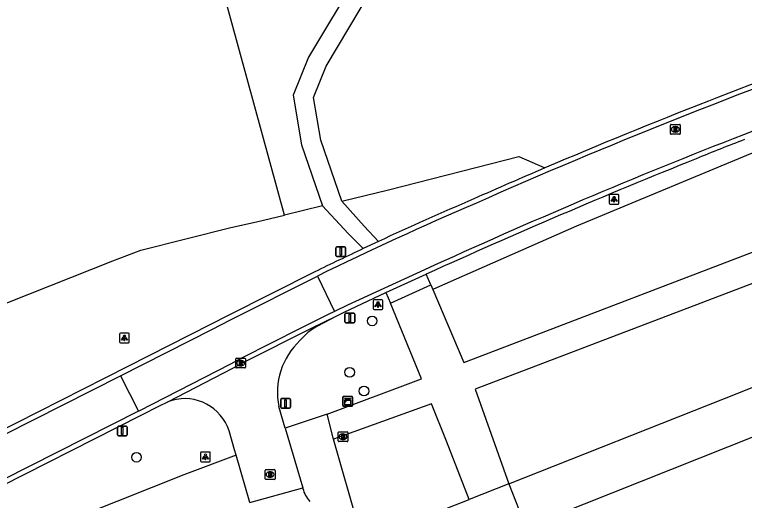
# Model space of a CAD drawing. Extents: x 162880 to 165536, y 384011 to 385179.
# Drawn here: x 163130.7 to 163205.2, y 384283 to 384332.6 of the extents above; entities that cross this region are included whole.
import ezdxf

# ---------------------------------------------------------------- set-up
doc = ezdxf.new("R2010")
doc.units = 0
for name, color, linetype in [('IMGEO_Boom', 7, 'Continuous'), ('IMGEO_Brandkraan', 7, 'Continuous'), ('IMGEO_Kast', 7, 'Continuous'), ('IMGEO_Lichtpunt', 7, 'Continuous'), ('IMGEO_Loofbos', 7, 'Continuous'), ('IMGEO_Parkeervlak_halfverhard', 7, 'Continuous'), ('IMGEO_Rijbaan_lokaal_gesloten', 7, 'Continuous'), ('IMGEO_Rijbaan_lokaal_open', 7, 'Continuous'), ('IMGEO_Rioolput', 7, 'Continuous'), ('IMGEO_Verkeersbordpaal', 7, 'Continuous'), ('IMGEO_Voetpad_onverhard', 7, 'Continuous'), ('IMGEO_Voetpad_open', 7, 'Continuous')]:
    doc.layers.add(name, color=color, linetype=linetype)

msp = doc.modelspace()

# ---------------------------------------------------------------- linework, layer by layer
at = {"layer": 'IMGEO_Boom'}
for centre in [(163167.212, 384301.282), (163164.921, 384296.039), (163166.373, 384294.127), (163143.173, 384287.363)]:
    msp.add_circle(centre, 0.489, dxfattribs=at)
at = {"layer": 'IMGEO_Brandkraan'}
for p, q in [((163163.739, 384289.037), (163163.739, 384289.889)), ((163163.814, 384289.963), (163164.666, 384289.963)), ((163164.227, 384289.743), (163164.252, 384289.743)), ((163164.74, 384289.889), (163164.74, 384289.037)), ((163164.666, 384288.963), (163163.814, 384288.963)), ((163164.25, 384289.183), (163164.225, 384289.183))]:
    msp.add_line(p, q, dxfattribs=at)
for points in [[(163163.739, 384289.037), (163163.739, 384289.889)], [(163163.814, 384289.963), (163164.666, 384289.963)], [(163164.087, 384289.663), (163164.087, 384289.263), (163164.3, 384289.263)], [(163164.318, 384289.663), (163164.087, 384289.663)], [(163164.266, 384289.582), (163164.212, 384289.582), (163164.212, 384289.506)], [(163164.212, 384289.506), (163164.265, 384289.506)], [(163164.274, 384289.43), (163164.212, 384289.43), (163164.212, 384289.349)], [(163164.74, 384289.889), (163164.74, 384289.037)], [(163164.666, 384288.963), (163163.814, 384288.963)], [(163164.212, 384289.349), (163164.274, 384289.349)]]:
    msp.add_lwpolyline(points, dxfattribs=at)
for centre, radius, start, end in [((163163.816, 384289.887), 0.0765, 91.55205, 178.44795), ((163163.816, 384289.887), 0.0765, 91.55205, 178.44795), ((163164.267, 384289.544), 0.0379, 267.82845, 90.93552), ((163164.275, 384289.389), 0.0404, 269.87594, 90.50774), ((163164.322, 384289.518), 0.145, 59.4692, 91.53667), ((163164.347, 384289.565), 0.0922, 285.51372, 58.15012), ((163164.352, 384289.373), 0.105, 301.31148, 78.98903), ((163164.664, 384289.887), 0.0765, 1.55205, 88.44795), ((163164.664, 384289.887), 0.0765, 1.55205, 88.44795), ((163163.816, 384289.039), 0.0765, 181.55205, 268.44795), ((163163.816, 384289.039), 0.0765, 181.55205, 268.44795), ((163164.306, 384289.514), 0.251, 268.66757, 293.53466), ((163164.664, 384289.039), 0.0765, 271.55205, 358.44795), ((163164.664, 384289.039), 0.0765, 271.55205, 358.44795)]:
    msp.add_arc(centre, radius, start, end, dxfattribs=at)
for centre, major_axis, ratio, start_param, end_param in [((163164.226, 384289.463), (-0.387, 0.002), 0.722429, 4.712389, 7.853982), ((163164.251, 384289.463), (-0.39, 0.002), 0.717154, 1.570796, 4.712389)]:
    msp.add_ellipse(centre, major_axis=major_axis, ratio=ratio, start_param=start_param, end_param=end_param, dxfattribs=at)
at = {"layer": 'IMGEO_Kast'}
for p, q in [((163164.214, 384292.65), (163164.214, 384293.491)), ((163164.214, 384293.491), (163164.214, 384292.65)), ((163164.289, 384293.575), (163165.13, 384293.575)), ((163165.13, 384293.575), (163164.289, 384293.575)), ((163165.214, 384293.5), (163165.214, 384292.659)), ((163165.214, 384292.659), (163165.214, 384293.5)), ((163165.139, 384292.575), (163164.298, 384292.575)), ((163164.298, 384292.575), (163165.139, 384292.575))]:
    msp.add_line(p, q, dxfattribs=at)
for points in [[(163164.409, 384293.365), (163165.009, 384293.365), (163165.009, 384293.28), (163164.409, 384293.28), (163164.409, 384293.365)], [(163164.409, 384293.19), (163165.009, 384293.19), (163165.009, 384292.701), (163164.409, 384292.701), (163164.409, 384293.19)]]:
    msp.add_lwpolyline(points, dxfattribs=at)
msp.add_circle((163164.493, 384293.039), 0.0377, dxfattribs=at)
for centre, start, end in [((163164.292, 384293.497), 92.4484, 184.28452), ((163164.292, 384293.497), 92.4484, 184.28452), ((163165.136, 384293.497), 2.4484, 94.28452), ((163165.136, 384293.497), 2.4484, 94.28452), ((163164.292, 384292.653), 182.4484, 274.28452), ((163164.292, 384292.653), 182.4484, 274.28452), ((163165.136, 384292.653), 272.4484, 4.28452), ((163165.136, 384292.653), 272.4484, 4.28452)]:
    msp.add_arc(centre, 0.0779, start, end, dxfattribs=at)
at = {"layer": 'IMGEO_Lichtpunt'}
for p, q in [((163191.385, 384314.101), (163191.385, 384313.294)), ((163191.385, 384314.101), (163191.385, 384313.294)), ((163192.287, 384314.196), (163191.479, 384314.196)), ((163192.287, 384314.196), (163191.479, 384314.196)), ((163192.381, 384313.294), (163192.381, 384314.101)), ((163192.381, 384313.294), (163192.381, 384314.101)), ((163191.479, 384313.2), (163192.287, 384313.2)), ((163191.479, 384313.2), (163192.287, 384313.2)), ((163167.307, 384303.347), (163167.307, 384302.54)), ((163167.307, 384303.347), (163167.307, 384302.54)), ((163168.209, 384303.442), (163167.401, 384303.442)), ((163168.209, 384303.442), (163167.401, 384303.442)), ((163168.303, 384302.54), (163168.303, 384303.347)), ((163168.303, 384302.54), (163168.303, 384303.347)), ((163167.401, 384302.446), (163168.209, 384302.446)), ((163167.401, 384302.446), (163168.209, 384302.446)), ((163141.444, 384299.943), (163141.444, 384299.136)), ((163141.444, 384299.943), (163141.444, 384299.136)), ((163142.346, 384300.038), (163141.538, 384300.038)), ((163142.346, 384300.038), (163141.538, 384300.038)), ((163142.44, 384299.136), (163142.44, 384299.943)), ((163142.44, 384299.136), (163142.44, 384299.943)), ((163141.538, 384299.042), (163142.346, 384299.042)), ((163141.538, 384299.042), (163142.346, 384299.042)), ((163150.605, 384287.9), (163149.797, 384287.9)), ((163150.605, 384287.9), (163149.797, 384287.9)), ((163149.703, 384287.805), (163149.703, 384286.998)), ((163149.703, 384287.805), (163149.703, 384286.998)), ((163150.699, 384286.998), (163150.699, 384287.805)), ((163150.699, 384286.998), (163150.699, 384287.805)), ((163149.797, 384286.904), (163150.605, 384286.904)), ((163149.797, 384286.904), (163150.605, 384286.904))]:
    msp.add_line(p, q, dxfattribs=at)
for points in [[(163191.759, 384313.765), (163191.798, 384313.737), (163191.61, 384313.475), (163191.572, 384313.502), (163191.759, 384313.765)], [(163191.861, 384313.717), (163191.908, 384313.717), (163191.908, 384313.395), (163191.861, 384313.395), (163191.861, 384313.717)], [(163191.971, 384313.737), (163192.009, 384313.764), (163192.196, 384313.502), (163192.157, 384313.474), (163191.971, 384313.737)], [(163167.681, 384303.011), (163167.72, 384302.983), (163167.532, 384302.721), (163167.494, 384302.748), (163167.681, 384303.011)], [(163167.783, 384302.963), (163167.83, 384302.963), (163167.83, 384302.641), (163167.783, 384302.641), (163167.783, 384302.963)], [(163167.893, 384302.983), (163167.931, 384303.01), (163168.118, 384302.748), (163168.079, 384302.72), (163167.893, 384302.983)], [(163141.818, 384299.607), (163141.857, 384299.579), (163141.669, 384299.317), (163141.631, 384299.344), (163141.818, 384299.607)], [(163141.92, 384299.559), (163141.967, 384299.559), (163141.967, 384299.237), (163141.92, 384299.237), (163141.92, 384299.559)], [(163142.03, 384299.579), (163142.068, 384299.606), (163142.255, 384299.344), (163142.216, 384299.316), (163142.03, 384299.579)], [(163150.077, 384287.469), (163150.116, 384287.441), (163149.928, 384287.179), (163149.89, 384287.206), (163150.077, 384287.469)], [(163150.179, 384287.421), (163150.226, 384287.421), (163150.226, 384287.099), (163150.179, 384287.099), (163150.179, 384287.421)], [(163150.289, 384287.441), (163150.327, 384287.468), (163150.514, 384287.206), (163150.475, 384287.178), (163150.289, 384287.441)]]:
    msp.add_lwpolyline(points, dxfattribs=at)
for centre in [(163191.884, 384313.899), (163167.806, 384303.145), (163141.943, 384299.741), (163150.202, 384287.603)]:
    msp.add_circle(centre, 0.0994, dxfattribs=at)
for centre, start, end in [((163191.479, 384314.101), 90, 180), ((163191.479, 384314.101), 90, 180), ((163192.287, 384314.101), 0, 90), ((163192.287, 384314.101), 0, 90), ((163191.479, 384313.294), 180, 270), ((163191.479, 384313.294), 180, 270), ((163192.287, 384313.294), 270, 0), ((163192.287, 384313.294), 270, 360), ((163167.401, 384303.347), 90, 180), ((163167.401, 384303.347), 90, 180), ((163168.209, 384303.347), 0, 90), ((163168.209, 384303.347), 0, 90), ((163167.401, 384302.54), 180, 270), ((163167.401, 384302.54), 180, 270), ((163168.209, 384302.54), 270, 0), ((163168.209, 384302.54), 270, 360), ((163141.538, 384299.943), 90, 180), ((163141.538, 384299.943), 90, 180), ((163142.346, 384299.943), 0, 90), ((163142.346, 384299.943), 0, 90), ((163141.538, 384299.136), 180, 270), ((163141.538, 384299.136), 180, 270), ((163142.346, 384299.136), 270, 0), ((163142.346, 384299.136), 270, 360), ((163149.797, 384287.805), 90, 180), ((163149.797, 384287.805), 90, 180), ((163150.605, 384287.805), 0, 90), ((163150.605, 384287.805), 0, 90), ((163149.797, 384286.998), 180, 270), ((163149.797, 384286.998), 180, 270), ((163150.605, 384286.998), 270, 0), ((163150.605, 384286.998), 270, 360)]:
    msp.add_arc(centre, 0.0946, start, end, dxfattribs=at)
at = {"layer": 'IMGEO_Loofbos'}
for points in [[(163158.27, 384312.081), (163147.412, 384351.742)], [(163236.688, 384329.183), (163232.009, 384327.659), (163220.631, 384323.738), (163207.21, 384318.915), (163188.052, 384310.955), (163173.789, 384304.669), (163173.383, 384304.496)], [(163164.107, 384313.505), (163168.868, 384314.666), (163182.164, 384318.052), (163184.827, 384316.897)], [(163162.156, 384313.029), (163158.27, 384312.081)], [(163066.344, 384277.423), (163077.888, 384282.235), (163092.767, 384288.329), (163125.187, 384301.331), (163130.038, 384303.169), (163140.765, 384307.422), (163143.627, 384308.496), (163152.808, 384310.825), (163155.41, 384311.383), (163158.27, 384312.081)]]:
    msp.add_lwpolyline(points, dxfattribs=at)
at = {"layer": 'IMGEO_Parkeervlak_halfverhard'}
msp.add_lwpolyline([(163181.137, 384284.654), (163203.161, 384293.364), (163258.409, 384315.438)], dxfattribs=at)
at = {"layer": 'IMGEO_Rijbaan_lokaal_gesloten'}
for points in [[(163181.137, 384284.654), (163182.9, 384280.224), (163259.652, 384310.769), (163273.675, 384275.533), (163190.73, 384242.524), (163174.939, 384282.203)], [(163172.552, 384306.5), (163164.703, 384302.899), (163163.382, 384302.252)], [(163141.531, 384295.681), (163150.915, 384300.439), (163152.679, 384301.369), (163161.622, 384305.861)], [(163161.622, 384305.861), (163163.382, 384302.252)], [(163163.382, 384302.252), (163162.739, 384301.938), (163159.882, 384300.503), (163153.951, 384297.527), (163152.765, 384296.875), (163143.423, 384292.083), (163143.365, 384292.054)], [(163117.918, 384283.749), (163141.531, 384295.681)], [(163141.531, 384295.681), (163143.365, 384292.054)], [(163143.365, 384292.054), (163126.767, 384283.656)], [(163181.137, 384284.654), (163177.1, 384283.058)], [(163174.939, 384282.203), (163177.1, 384283.058)]]:
    msp.add_lwpolyline(points, dxfattribs=at)
for centre, radius, start, end in [((163433.256, 383723.112), 639.283, 107.98071, 110.912381), ((163407.045, 383797.455), 564.478, 109.50604, 113.95699), ((163428.024, 383749.062), 613.191, 111.321218, 114.621822), ((163314.594, 383993.926), 347.425, 113.1804, 116.12317)]:
    msp.add_arc(centre, radius, start, end, dxfattribs=at)
at = {"layer": 'IMGEO_Rijbaan_lokaal_open'}
for points in [[(163167.855, 384309.392), (163166.298, 384308.662)], [(163161.368, 384306.288), (163152.507, 384301.843), (163150.718, 384300.902), (163142.305, 384296.633), (163119.462, 384285.067)], [(163168.608, 384304.181), (163172.73, 384306.056)], [(163163.594, 384301.79), (163164.369, 384302.179), (163168.608, 384304.181)], [(163146.364, 384293.038), (163153.013, 384296.459), (163154.174, 384297.096), (163161.026, 384300.529), (163163.594, 384301.79)], [(163161.61, 384300.732), (163163.594, 384301.79)], [(163146.789, 384293.17), (163146.364, 384293.038)], [(163126.98, 384283.214), (163143.634, 384291.66), (163145.533, 384292.61), (163146.364, 384293.038)], [(163158.338, 384290.339), (163157.697, 384292.53)], [(163158.338, 384290.339), (163160.127, 384284.227)], [(163153.346, 384287.562), (163153.163, 384288.113), (163152.612, 384290.058)], [(163154.745, 384282.736), (163153.346, 384287.562)], [(163154.745, 384282.736), (163160.127, 384284.227)], [(163160.127, 384284.227), (163160.142, 384284.175)]]:
    msp.add_lwpolyline(points, dxfattribs=at)
for centre, radius, start, end in [((163407.271, 383796.53), 565.918, 109.49748, 113.1455), ((163443.579, 383714.46), 650.594, 111.49594, 111.962183), ((163458.194, 383677.253), 690.567, 111.932312, 114.417136), ((163402.862, 383806.583), 554.942, 113.13494, 113.95224), ((163310.312, 384003.763), 337.199, 113.18246, 114.99071), ((163309.08, 384005.845), 334.791, 115.24452, 116.18098), ((163164.434, 384295.498), 5.947, 118.34863, 140.49836), ((163164.832, 384293.977), 7.28, 133.23558, 191.46488), ((163148.079, 384288.58), 4.768, 18.05969, 105.69733), ((163163.179, 384284.944), 3.133, 194.21623, 221.70236)]:
    msp.add_arc(centre, radius, start, end, dxfattribs=at)
at = {"layer": 'IMGEO_Rioolput'}
for p, q in [((163197.632, 384320.412), (163197.632, 384321.264)), ((163197.707, 384321.338), (163198.559, 384321.338)), ((163198.12, 384321.118), (163198.145, 384321.118)), ((163198.633, 384321.264), (163198.633, 384320.412)), ((163198.559, 384320.338), (163197.707, 384320.338)), ((163198.143, 384320.558), (163198.118, 384320.558)), ((163153.295, 384296.551), (163153.295, 384297.403)), ((163153.37, 384297.477), (163154.222, 384297.477)), ((163153.783, 384297.257), (163153.808, 384297.257)), ((163154.296, 384297.403), (163154.296, 384296.551)), ((163154.222, 384296.477), (163153.37, 384296.477)), ((163153.806, 384296.697), (163153.781, 384296.697)), ((163156.303, 384285.176), (163156.303, 384286.028)), ((163156.378, 384286.102), (163157.23, 384286.102)), ((163156.791, 384285.882), (163156.816, 384285.882)), ((163157.304, 384286.028), (163157.304, 384285.176)), ((163157.23, 384285.102), (163156.378, 384285.102)), ((163156.814, 384285.322), (163156.789, 384285.322))]:
    msp.add_line(p, q, dxfattribs=at)
for points in [[(163197.632, 384320.412), (163197.632, 384321.264)], [(163197.707, 384321.338), (163198.559, 384321.338)], [(163198.221, 384321.036), (163197.969, 384321.038), (163197.969, 384320.638)], [(163197.969, 384320.638), (163198.093, 384320.638), (163198.093, 384320.8), (163198.104, 384320.8)], [(163198.147, 384320.957), (163198.093, 384320.957), (163198.093, 384320.876)], [(163198.093, 384320.876), (163198.145, 384320.876)], [(163198.151, 384320.771), (163198.222, 384320.638), (163198.362, 384320.638), (163198.297, 384320.764)], [(163198.633, 384321.264), (163198.633, 384320.412)], [(163198.559, 384320.338), (163197.707, 384320.338)], [(163153.295, 384296.551), (163153.295, 384297.403)], [(163153.37, 384297.477), (163154.222, 384297.477)], [(163153.884, 384297.175), (163153.632, 384297.177), (163153.632, 384296.777)], [(163153.632, 384296.777), (163153.756, 384296.777), (163153.756, 384296.939), (163153.767, 384296.939)], [(163153.81, 384297.096), (163153.756, 384297.096), (163153.756, 384297.015)], [(163153.756, 384297.015), (163153.808, 384297.015)], [(163153.814, 384296.91), (163153.885, 384296.777), (163154.025, 384296.777), (163153.96, 384296.903)], [(163154.296, 384297.403), (163154.296, 384296.551)], [(163154.222, 384296.477), (163153.37, 384296.477)], [(163156.303, 384285.176), (163156.303, 384286.028)], [(163156.378, 384286.102), (163157.23, 384286.102)], [(163156.892, 384285.8), (163156.64, 384285.802), (163156.64, 384285.402)], [(163156.818, 384285.721), (163156.764, 384285.721), (163156.764, 384285.64)], [(163157.304, 384286.028), (163157.304, 384285.176)], [(163157.23, 384285.102), (163156.378, 384285.102)], [(163156.64, 384285.402), (163156.764, 384285.402), (163156.764, 384285.564), (163156.775, 384285.564)], [(163156.764, 384285.64), (163156.816, 384285.64)], [(163156.822, 384285.535), (163156.893, 384285.402), (163157.033, 384285.402), (163156.968, 384285.528)]]:
    msp.add_lwpolyline(points, dxfattribs=at)
for centre, radius, start, end in [((163197.709, 384321.262), 0.0765, 91.55205, 178.44795), ((163197.709, 384321.262), 0.0765, 91.55205, 178.44795), ((163198.103, 384320.747), 0.0533, 26.02933, 88.69889), ((163198.129, 384321.065), 0.19, 274.7715, 282.96867), ((163198.153, 384320.861), 0.0964, 77.00612, 93.18647), ((163198.167, 384320.918), 0.0378, 276.66336, 79.67722), ((163198.22, 384320.926), 0.109, 350.36119, 89.41601), ((163198.218, 384320.926), 0.112, 277.58423, 350.98172), ((163198.202, 384320.711), 0.108, 29.51342, 73.79051), ((163198.557, 384321.262), 0.0765, 1.55205, 88.44795), ((163198.557, 384321.262), 0.0765, 1.55205, 88.44795), ((163197.709, 384320.414), 0.0765, 181.55205, 268.44795), ((163197.709, 384320.414), 0.0765, 181.55205, 268.44795), ((163198.557, 384320.414), 0.0765, 271.55205, 358.44795), ((163198.557, 384320.414), 0.0765, 271.55205, 358.44795), ((163153.372, 384297.401), 0.0765, 91.55205, 178.44795), ((163153.372, 384297.401), 0.0765, 91.55205, 178.44795), ((163153.766, 384296.886), 0.0533, 26.02933, 88.69889), ((163153.792, 384297.204), 0.19, 274.7715, 282.96867), ((163153.816, 384297), 0.0964, 77.00612, 93.18647), ((163153.83, 384297.057), 0.0378, 276.66336, 79.67722), ((163153.883, 384297.065), 0.109, 350.36119, 89.41601), ((163153.881, 384297.065), 0.112, 277.58423, 350.98172), ((163153.865, 384296.85), 0.108, 29.51342, 73.79051), ((163154.22, 384297.401), 0.0765, 1.55205, 88.44795), ((163154.22, 384297.401), 0.0765, 1.55205, 88.44795), ((163153.372, 384296.553), 0.0765, 181.55205, 268.44795), ((163153.372, 384296.553), 0.0765, 181.55205, 268.44795), ((163154.22, 384296.553), 0.0765, 271.55205, 358.44795), ((163154.22, 384296.553), 0.0765, 271.55205, 358.44795), ((163156.38, 384286.026), 0.0765, 91.55205, 178.44795), ((163156.38, 384286.026), 0.0765, 91.55205, 178.44795), ((163156.824, 384285.625), 0.0964, 77.00612, 93.18647), ((163156.838, 384285.682), 0.0378, 276.66336, 79.67722), ((163156.891, 384285.69), 0.109, 350.36119, 89.41601), ((163156.889, 384285.69), 0.112, 277.58423, 350.98172), ((163157.228, 384286.026), 0.0765, 1.55205, 88.44795), ((163157.228, 384286.026), 0.0765, 1.55205, 88.44795), ((163156.38, 384285.178), 0.0765, 181.55205, 268.44795), ((163156.38, 384285.178), 0.0765, 181.55205, 268.44795), ((163156.774, 384285.511), 0.0533, 26.02933, 88.69889), ((163156.8, 384285.829), 0.19, 274.7715, 282.96867), ((163156.873, 384285.475), 0.108, 29.51342, 73.79051), ((163157.228, 384285.178), 0.0765, 271.55205, 358.44795), ((163157.228, 384285.178), 0.0765, 271.55205, 358.44795)]:
    msp.add_arc(centre, radius, start, end, dxfattribs=at)
for centre, major_axis, ratio, start_param, end_param in [((163198.119, 384320.838), (-0.387, 0.002), 0.722429, 4.712389, 7.853982), ((163198.144, 384320.838), (-0.39, 0.002), 0.717154, 1.570796, 4.712389), ((163153.782, 384296.977), (-0.387, 0.002), 0.722429, 4.712389, 7.853982), ((163153.807, 384296.977), (-0.39, 0.002), 0.717154, 1.570796, 4.712389), ((163156.79, 384285.602), (-0.387, 0.002), 0.722429, 4.712389, 7.853982), ((163156.815, 384285.602), (-0.39, 0.002), 0.717154, 1.570796, 4.712389)]:
    msp.add_ellipse(centre, major_axis=major_axis, ratio=ratio, start_param=start_param, end_param=end_param, dxfattribs=at)
at = {"layer": 'IMGEO_Verkeersbordpaal'}
for p, q in [((163163.516, 384307.956), (163163.516, 384308.756)), ((163163.516, 384308.756), (163163.516, 384307.956)), ((163163.616, 384308.856), (163164.406, 384308.856)), ((163164.406, 384308.856), (163163.616, 384308.856)), ((163164.506, 384308.756), (163164.506, 384307.956)), ((163164.506, 384307.956), (163164.506, 384308.756)), ((163164.406, 384307.856), (163163.616, 384307.856)), ((163163.616, 384307.856), (163164.406, 384307.856)), ((163164.538, 384302.08), (163165.328, 384302.08)), ((163165.328, 384302.08), (163164.538, 384302.08)), ((163164.438, 384301.18), (163164.438, 384301.98)), ((163164.438, 384301.98), (163164.438, 384301.18)), ((163165.428, 384301.98), (163165.428, 384301.18)), ((163165.428, 384301.18), (163165.428, 384301.98)), ((163165.328, 384301.08), (163164.538, 384301.08)), ((163164.538, 384301.08), (163165.328, 384301.08)), ((163157.879, 384292.466), (163157.879, 384293.266)), ((163157.879, 384293.266), (163157.879, 384292.466)), ((163157.979, 384293.366), (163158.769, 384293.366)), ((163158.769, 384293.366), (163157.979, 384293.366)), ((163158.869, 384293.266), (163158.869, 384292.466)), ((163158.869, 384292.466), (163158.869, 384293.266)), ((163158.769, 384292.366), (163157.979, 384292.366)), ((163157.979, 384292.366), (163158.769, 384292.366)), ((163141.227, 384289.65), (163141.227, 384290.45)), ((163141.227, 384290.45), (163141.227, 384289.65)), ((163141.327, 384290.55), (163142.117, 384290.55)), ((163142.117, 384290.55), (163141.327, 384290.55)), ((163142.217, 384290.45), (163142.217, 384289.65)), ((163142.217, 384289.65), (163142.217, 384290.45)), ((163142.117, 384289.55), (163141.327, 384289.55)), ((163141.327, 384289.55), (163142.117, 384289.55))]:
    msp.add_line(p, q, dxfattribs=at)
for points in [[(163163.936, 384308.731), (163164.086, 384308.731), (163164.086, 384307.981), (163163.936, 384307.981), (163163.936, 384308.731)], [(163164.858, 384301.955), (163165.008, 384301.955), (163165.008, 384301.205), (163164.858, 384301.205), (163164.858, 384301.955)], [(163158.299, 384293.241), (163158.449, 384293.241), (163158.449, 384292.491), (163158.299, 384292.491), (163158.299, 384293.241)], [(163141.647, 384290.425), (163141.797, 384290.425), (163141.797, 384289.675), (163141.647, 384289.675), (163141.647, 384290.425)]]:
    msp.add_lwpolyline(points, dxfattribs=at)
for centre, start, end in [((163163.616, 384308.756), 90, 180), ((163163.616, 384308.756), 90, 180), ((163164.406, 384308.756), 0, 90), ((163164.406, 384308.756), 360, 90), ((163163.616, 384307.956), 180, 270), ((163163.616, 384307.956), 180, 270), ((163164.406, 384307.956), 270, 0), ((163164.406, 384307.956), 270, 0), ((163164.538, 384301.98), 90, 180), ((163164.538, 384301.98), 90, 180), ((163165.328, 384301.98), 0, 90), ((163165.328, 384301.98), 360, 90), ((163164.538, 384301.18), 180, 270), ((163164.538, 384301.18), 180, 270), ((163165.328, 384301.18), 270, 0), ((163165.328, 384301.18), 270, 0), ((163157.979, 384293.266), 90, 180), ((163157.979, 384293.266), 90, 180), ((163158.769, 384293.266), 0, 90), ((163158.769, 384293.266), 360, 90), ((163157.979, 384292.466), 180, 270), ((163157.979, 384292.466), 180, 270), ((163158.769, 384292.466), 270, 0), ((163158.769, 384292.466), 270, 0), ((163141.327, 384290.45), 90, 180), ((163141.327, 384290.45), 90, 180), ((163142.117, 384290.45), 0, 90), ((163142.117, 384290.45), 360, 90), ((163141.327, 384289.65), 180, 270), ((163141.327, 384289.65), 180, 270), ((163142.117, 384289.65), 270, 0), ((163142.117, 384289.65), 270, 0)]:
    msp.add_arc(centre, 0.1, start, end, dxfattribs=at)
at = {"layer": 'IMGEO_Voetpad_onverhard'}
for points in [[(163207.856, 384360.119), (163203.656, 384355.092), (163201.376, 384353.257), (163197.94, 384351.366), (163195.894, 384351.559), (163194.341, 384352.514), (163192.179, 384353.396), (163190.215, 384353.652), (163188.392, 384353.092), (163186.463, 384351.781), (163182.035, 384346.651), (163179.291, 384344.325), (163175.991, 384342.737), (163165.672, 384336.523), (163160.73, 384328.191), (163159.169, 384324.318), (163160.013, 384319.249), (163162.156, 384313.029)], [(163164.107, 384313.505), (163161.959, 384319.742), (163161.234, 384324.092), (163162.528, 384327.302), (163167.135, 384335.069), (163177.023, 384341.024), (163180.387, 384342.633), (163183.442, 384345.222), (163187.81, 384350.278), (163189.268, 384351.268), (163190.387, 384351.613), (163191.664, 384351.446), (163193.434, 384350.724), (163195.243, 384349.611), (163198.379, 384349.316), (163202.49, 384351.586), (163205.064, 384353.658), (163209.662, 384359.161)], [(163167.855, 384309.392), (163166.396, 384310.943), (163164.107, 384313.505)], [(163162.156, 384313.029), (163164.771, 384310.215), (163166.298, 384308.662)]]:
    msp.add_lwpolyline(points, dxfattribs=at)
at = {"layer": 'IMGEO_Voetpad_open'}
for points in [[(163274.905, 384319.892), (163271.964, 384330.355), (163243.087, 384319.302), (163240.785, 384318.42), (163216.145, 384308.989), (163211.887, 384307.358), (163177.714, 384294.318), (163179.352, 384289.705), (163181.137, 384284.654)], [(163173.383, 384304.496), (163176.562, 384297.025), (163176.848, 384297.127), (163210.797, 384310.139), (163215.094, 384311.851), (163239.854, 384321.297), (163236.688, 384329.183)], [(163173.188, 384304.955), (163172.73, 384306.056)], [(163169.069, 384303.08), (163173.188, 384304.955)], [(163173.188, 384304.955), (163173.383, 384304.496)], [(163168.608, 384304.181), (163169.069, 384303.08)], [(163162.613, 384291.77), (163172.25, 384295.354), (163169.069, 384303.08)], [(163177.1, 384283.058), (163174.781, 384289.017), (163173.274, 384292.832), (163163.268, 384289.196)], [(163162.613, 384291.77), (163158.338, 384290.339)], [(163163.268, 384289.196), (163162.613, 384291.77)], [(163185.267, 384216.541), (163184.05, 384220.804), (163175.711, 384250), (163172.669, 384261.113), (163171.41, 384260.66), (163165.806, 384280.301), (163163.268, 384289.196)], [(163153.346, 384287.562), (163148.014, 384285.572), (163114.146, 384272.104), (163100.027, 384266.274), (163091.511, 384262.562), (163089.844, 384266.648)]]:
    msp.add_lwpolyline(points, dxfattribs=at)

doc.saveas('drawing.dxf')
